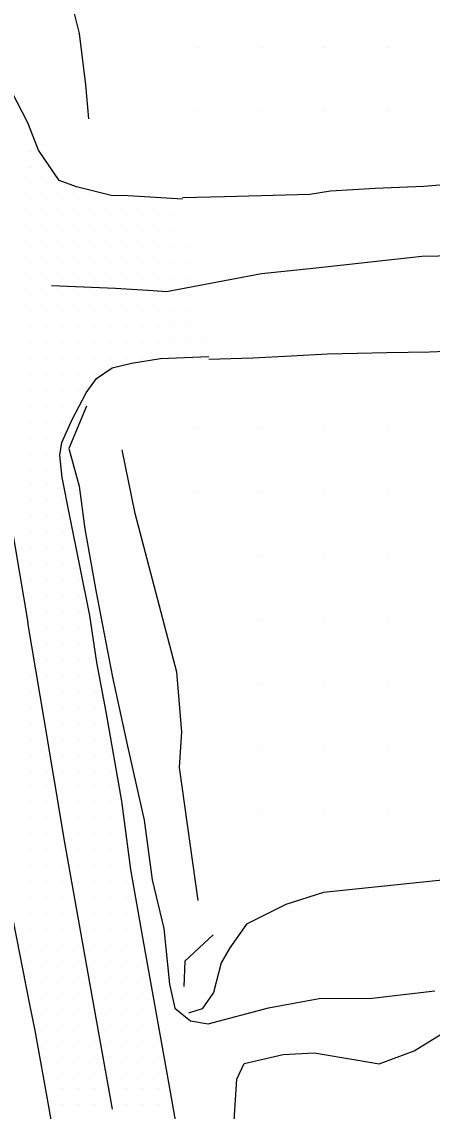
# Model space of a CAD drawing. Extents: x 1762120 to 1766775, y 709485 to 712965.
# Drawn here: x 1763947.3 to 1764011.9, y 711857.8 to 712029.1 of the extents above; entities that cross this region are included whole.
import ezdxf

# ---------------------------------------------------------------- set-up
doc = ezdxf.new("R2010")
doc.units = 0
for name, color, linetype in [('Exist DTM QL2 LIDAR Elevation Point', 7, 'Continuous'), ('Exist DTM Scan Elevation Point', 7, 'Continuous'), ('Exist Roads EOP', 7, 'Continuous'), ('Exist Roads EOT', 7, 'Continuous'), ('PH Exist DTM Breakline', 7, 'Continuous')]:
    doc.layers.add(name, color=color, linetype=linetype)

msp = doc.modelspace()

# ---------------------------------------------------------------- linework, layer by layer
at = {"layer": 'Exist DTM QL2 LIDAR Elevation Point'}
for p, q in [((1763974.98, 712025.09), (1763974.98, 712025.09)), ((1763984.98, 712025.09), (1763984.98, 712025.09)), ((1763994.98, 712025.09), (1763994.98, 712025.09)), ((1764004.98, 712025.09), (1764004.98, 712025.09)), ((1763974.98, 712015.09), (1763974.98, 712015.09)), ((1763984.98, 712015.09), (1763984.98, 712015.09)), ((1763994.98, 712015.09), (1763994.98, 712015.09)), ((1764004.98, 712015.09), (1764004.98, 712015.09)), ((1763974.98, 711965.09), (1763974.98, 711965.09)), ((1763984.98, 711965.09), (1763984.98, 711965.09)), ((1763994.98, 711965.09), (1763994.98, 711965.09)), ((1764004.98, 711965.09), (1764004.98, 711965.09)), ((1763974.98, 711955.09), (1763974.98, 711955.09)), ((1763984.98, 711955.09), (1763984.98, 711955.09)), ((1763994.98, 711955.09), (1763994.98, 711955.09)), ((1764004.98, 711955.09), (1764004.98, 711955.09)), ((1763984.98, 711945.08), (1763984.98, 711945.08)), ((1763994.98, 711945.08), (1763994.98, 711945.08)), ((1764004.98, 711945.08), (1764004.98, 711945.08)), ((1763984.98, 711935.08), (1763984.98, 711935.08)), ((1763994.98, 711935.08), (1763994.98, 711935.08)), ((1764004.98, 711935.08), (1764004.98, 711935.08)), ((1763984.98, 711925.08), (1763984.98, 711925.08)), ((1763994.98, 711925.08), (1763994.98, 711925.08)), ((1764004.98, 711925.08), (1764004.98, 711925.08)), ((1763984.98, 711915.08), (1763984.98, 711915.08)), ((1763994.98, 711915.08), (1763994.98, 711915.08)), ((1764004.98, 711915.08), (1764004.98, 711915.08)), ((1763984.98, 711905.08), (1763984.98, 711905.08)), ((1763994.98, 711905.08), (1763994.98, 711905.08)), ((1764004.98, 711905.08), (1764004.98, 711905.08))]:
    msp.add_line(p, q, dxfattribs=at)
at = {"layer": 'Exist DTM Scan Elevation Point'}
for p, q in [((1763948.75, 712008.75), (1763948.75, 712008.75)), ((1763948.75, 712006.25), (1763948.75, 712006.25)), ((1763948.75, 712003.75), (1763948.75, 712003.75)), ((1763951.25, 712003.75), (1763951.25, 712003.75)), ((1763948.75, 712001.25), (1763948.75, 712001.25)), ((1763951.25, 712001.25), (1763951.25, 712001.25)), ((1763953.75, 712001.25), (1763953.75, 712001.25)), ((1763956.25, 712001.25), (1763956.25, 712001.25)), ((1763958.75, 712001.25), (1763958.75, 712001.25)), ((1763961.25, 712001.25), (1763961.25, 712001.25)), ((1763948.75, 711998.75), (1763948.75, 711998.75)), ((1763951.25, 711998.75), (1763951.25, 711998.75)), ((1763953.75, 711998.75), (1763953.75, 711998.75)), ((1763956.25, 711998.75), (1763956.25, 711998.75)), ((1763958.75, 711998.75), (1763958.75, 711998.75)), ((1763961.25, 711998.75), (1763961.25, 711998.75)), ((1763963.75, 711998.75), (1763963.75, 711998.75)), ((1763966.25, 711998.75), (1763966.25, 711998.75)), ((1763968.75, 711998.75), (1763968.75, 711998.75)), ((1763971.25, 711998.75), (1763971.25, 711998.75)), ((1763948.75, 711996.25), (1763948.75, 711996.25)), ((1763951.25, 711996.25), (1763951.25, 711996.25)), ((1763953.75, 711996.25), (1763953.75, 711996.25)), ((1763956.25, 711996.25), (1763956.25, 711996.25)), ((1763958.75, 711996.25), (1763958.75, 711996.25)), ((1763961.25, 711996.25), (1763961.25, 711996.25)), ((1763963.75, 711996.25), (1763963.75, 711996.25)), ((1763966.25, 711996.25), (1763966.25, 711996.25)), ((1763968.75, 711996.25), (1763968.75, 711996.25)), ((1763971.25, 711996.25), (1763971.25, 711996.25)), ((1763948.75, 711993.75), (1763948.75, 711993.75)), ((1763951.25, 711993.75), (1763951.25, 711993.75)), ((1763953.75, 711993.75), (1763953.75, 711993.75)), ((1763956.25, 711993.75), (1763956.25, 711993.75)), ((1763958.75, 711993.75), (1763958.75, 711993.75)), ((1763961.25, 711993.75), (1763961.25, 711993.75)), ((1763963.75, 711993.75), (1763963.75, 711993.75)), ((1763966.25, 711993.75), (1763966.25, 711993.75)), ((1763968.75, 711993.75), (1763968.75, 711993.75)), ((1763971.25, 711993.75), (1763971.25, 711993.75)), ((1763973.75, 711993.75), (1763973.75, 711993.75)), ((1763948.75, 711991.25), (1763948.75, 711991.25)), ((1763951.25, 711991.25), (1763951.25, 711991.25)), ((1763953.75, 711991.25), (1763953.75, 711991.25)), ((1763956.25, 711991.25), (1763956.25, 711991.25)), ((1763958.75, 711991.25), (1763958.75, 711991.25)), ((1763961.25, 711991.25), (1763961.25, 711991.25)), ((1763963.75, 711991.25), (1763963.75, 711991.25)), ((1763966.25, 711991.25), (1763966.25, 711991.25)), ((1763968.75, 711991.25), (1763968.75, 711991.25)), ((1763971.25, 711991.25), (1763971.25, 711991.25)), ((1763973.75, 711991.25), (1763973.75, 711991.25)), ((1763948.75, 711988.75), (1763948.75, 711988.75)), ((1763951.25, 711988.75), (1763951.25, 711988.75)), ((1763953.75, 711988.75), (1763953.75, 711988.75)), ((1763956.25, 711988.75), (1763956.25, 711988.75)), ((1763958.75, 711988.75), (1763958.75, 711988.75)), ((1763961.25, 711988.75), (1763961.25, 711988.75)), ((1763963.75, 711988.75), (1763963.75, 711988.75)), ((1763966.25, 711988.75), (1763966.25, 711988.75)), ((1763968.75, 711988.75), (1763968.75, 711988.75)), ((1763971.25, 711988.75), (1763971.25, 711988.75)), ((1763973.75, 711988.75), (1763973.75, 711988.75)), ((1763948.75, 711986.25), (1763948.75, 711986.25)), ((1763951.25, 711986.25), (1763951.25, 711986.25)), ((1763953.75, 711986.25), (1763953.75, 711986.25)), ((1763956.25, 711986.25), (1763956.25, 711986.25)), ((1763958.75, 711986.25), (1763958.75, 711986.25)), ((1763961.25, 711986.25), (1763961.25, 711986.25)), ((1763963.75, 711986.25), (1763963.75, 711986.25)), ((1763966.25, 711986.25), (1763966.25, 711986.25)), ((1763968.75, 711986.25), (1763968.75, 711986.25)), ((1763971.25, 711986.25), (1763971.25, 711986.25)), ((1763973.75, 711986.25), (1763973.75, 711986.25)), ((1763948.75, 711983.75), (1763948.75, 711983.75)), ((1763951.25, 711983.75), (1763951.25, 711983.75)), ((1763953.75, 711983.75), (1763953.75, 711983.75)), ((1763956.25, 711983.75), (1763956.25, 711983.75)), ((1763958.75, 711983.75), (1763958.75, 711983.75)), ((1763961.25, 711983.75), (1763961.25, 711983.75)), ((1763963.75, 711983.75), (1763963.75, 711983.75)), ((1763966.25, 711983.75), (1763966.25, 711983.75)), ((1763968.75, 711983.75), (1763968.75, 711983.75)), ((1763971.25, 711983.75), (1763971.25, 711983.75)), ((1763973.75, 711983.75), (1763973.75, 711983.75)), ((1763948.75, 711981.25), (1763948.75, 711981.25)), ((1763951.25, 711981.25), (1763951.25, 711981.25)), ((1763953.75, 711981.25), (1763953.75, 711981.25)), ((1763956.25, 711981.25), (1763956.25, 711981.25)), ((1763958.75, 711981.25), (1763958.75, 711981.25)), ((1763961.25, 711981.25), (1763961.25, 711981.25)), ((1763963.75, 711981.25), (1763963.75, 711981.25)), ((1763966.25, 711981.25), (1763966.25, 711981.25)), ((1763968.75, 711981.25), (1763968.75, 711981.25)), ((1763971.25, 711981.25), (1763971.25, 711981.25)), ((1763973.75, 711981.25), (1763973.75, 711981.25)), ((1763948.75, 711978.75), (1763948.75, 711978.75)), ((1763951.25, 711978.75), (1763951.25, 711978.75)), ((1763953.75, 711978.75), (1763953.75, 711978.75)), ((1763956.25, 711978.75), (1763956.25, 711978.75)), ((1763958.75, 711978.75), (1763958.75, 711978.75)), ((1763961.25, 711978.75), (1763961.25, 711978.75)), ((1763963.75, 711978.75), (1763963.75, 711978.75)), ((1763966.25, 711978.75), (1763966.25, 711978.75)), ((1763968.75, 711978.75), (1763968.75, 711978.75)), ((1763971.25, 711978.75), (1763971.25, 711978.75)), ((1763973.75, 711978.75), (1763973.75, 711978.75)), ((1763976.25, 711978.75), (1763976.25, 711978.75)), ((1763948.75, 711976.25), (1763948.75, 711976.25)), ((1763951.25, 711976.25), (1763951.25, 711976.25)), ((1763953.75, 711976.25), (1763953.75, 711976.25)), ((1763956.25, 711976.25), (1763956.25, 711976.25)), ((1763958.75, 711976.25), (1763958.75, 711976.25)), ((1763961.25, 711976.25), (1763961.25, 711976.25)), ((1763963.75, 711976.25), (1763963.75, 711976.25)), ((1763966.25, 711976.25), (1763966.25, 711976.25)), ((1763948.75, 711973.75), (1763948.75, 711973.75)), ((1763951.25, 711973.75), (1763951.25, 711973.75)), ((1763953.75, 711973.75), (1763953.75, 711973.75)), ((1763956.25, 711973.75), (1763956.25, 711973.75)), ((1763958.75, 711973.75), (1763958.75, 711973.75)), ((1763948.75, 711971.25), (1763948.75, 711971.25)), ((1763951.25, 711971.25), (1763951.25, 711971.25)), ((1763953.75, 711971.25), (1763953.75, 711971.25)), ((1763956.25, 711971.25), (1763956.25, 711971.25)), ((1763948.75, 711968.75), (1763948.75, 711968.75)), ((1763951.25, 711968.75), (1763951.25, 711968.75)), ((1763953.75, 711968.75), (1763953.75, 711968.75)), ((1763948.75, 711966.25), (1763948.75, 711966.25)), ((1763951.25, 711966.25), (1763951.25, 711966.25)), ((1763953.75, 711966.25), (1763953.75, 711966.25)), ((1763948.75, 711963.75), (1763948.75, 711963.75)), ((1763951.25, 711963.75), (1763951.25, 711963.75)), ((1763948.75, 711961.25), (1763948.75, 711961.25)), ((1763951.25, 711961.25), (1763951.25, 711961.25)), ((1763948.75, 711958.75), (1763948.75, 711958.75)), ((1763951.25, 711958.75), (1763951.25, 711958.75)), ((1763948.75, 711956.25), (1763948.75, 711956.25)), ((1763951.25, 711956.25), (1763951.25, 711956.25)), ((1763948.75, 711953.75), (1763948.75, 711953.75)), ((1763951.25, 711953.75), (1763951.25, 711953.75)), ((1763953.75, 711953.75), (1763953.75, 711953.75)), ((1763948.75, 711951.25), (1763948.75, 711951.25)), ((1763951.25, 711951.25), (1763951.25, 711951.25)), ((1763953.75, 711951.25), (1763953.75, 711951.25)), ((1763948.75, 711948.75), (1763948.75, 711948.75)), ((1763951.25, 711948.75), (1763951.25, 711948.75)), ((1763953.75, 711948.75), (1763953.75, 711948.75)), ((1763948.75, 711946.25), (1763948.75, 711946.25)), ((1763951.25, 711946.25), (1763951.25, 711946.25)), ((1763953.75, 711946.25), (1763953.75, 711946.25)), ((1763948.75, 711943.75), (1763948.75, 711943.75)), ((1763951.25, 711943.75), (1763951.25, 711943.75)), ((1763953.75, 711943.75), (1763953.75, 711943.75)), ((1763948.75, 711941.25), (1763948.75, 711941.25)), ((1763951.25, 711941.25), (1763951.25, 711941.25)), ((1763953.75, 711941.25), (1763953.75, 711941.25)), ((1763956.25, 711941.25), (1763956.25, 711941.25)), ((1763948.75, 711938.75), (1763948.75, 711938.75)), ((1763951.25, 711938.75), (1763951.25, 711938.75)), ((1763953.75, 711938.75), (1763953.75, 711938.75)), ((1763956.25, 711938.75), (1763956.25, 711938.75)), ((1763948.75, 711936.25), (1763948.75, 711936.25)), ((1763951.25, 711936.25), (1763951.25, 711936.25)), ((1763953.75, 711936.25), (1763953.75, 711936.25)), ((1763956.25, 711936.25), (1763956.25, 711936.25)), ((1763951.25, 711933.75), (1763951.25, 711933.75)), ((1763953.75, 711933.75), (1763953.75, 711933.75)), ((1763956.25, 711933.75), (1763956.25, 711933.75)), ((1763951.25, 711931.25), (1763951.25, 711931.25)), ((1763953.75, 711931.25), (1763953.75, 711931.25)), ((1763956.25, 711931.25), (1763956.25, 711931.25)), ((1763951.25, 711928.75), (1763951.25, 711928.75)), ((1763953.75, 711928.75), (1763953.75, 711928.75)), ((1763956.25, 711928.75), (1763956.25, 711928.75)), ((1763948.75, 711926.25), (1763948.75, 711926.25)), ((1763951.25, 711926.25), (1763951.25, 711926.25)), ((1763953.75, 711926.25), (1763953.75, 711926.25)), ((1763956.25, 711926.25), (1763956.25, 711926.25)), ((1763958.75, 711926.25), (1763958.75, 711926.25)), ((1763948.75, 711923.75), (1763948.75, 711923.75)), ((1763951.25, 711923.75), (1763951.25, 711923.75)), ((1763953.75, 711923.75), (1763953.75, 711923.75)), ((1763956.25, 711923.75), (1763956.25, 711923.75)), ((1763958.75, 711923.75), (1763958.75, 711923.75)), ((1763948.75, 711921.25), (1763948.75, 711921.25)), ((1763951.25, 711921.25), (1763951.25, 711921.25)), ((1763953.75, 711921.25), (1763953.75, 711921.25)), ((1763956.25, 711921.25), (1763956.25, 711921.25)), ((1763958.75, 711921.25), (1763958.75, 711921.25)), ((1763948.75, 711918.75), (1763948.75, 711918.75)), ((1763953.75, 711918.75), (1763953.75, 711918.75)), ((1763956.25, 711918.75), (1763956.25, 711918.75)), ((1763958.75, 711918.75), (1763958.75, 711918.75)), ((1763948.75, 711916.25), (1763948.75, 711916.25)), ((1763953.75, 711916.25), (1763953.75, 711916.25)), ((1763956.25, 711916.25), (1763956.25, 711916.25)), ((1763958.75, 711916.25), (1763958.75, 711916.25)), ((1763948.75, 711913.75), (1763948.75, 711913.75)), ((1763951.25, 711913.75), (1763951.25, 711913.75)), ((1763953.75, 711913.75), (1763953.75, 711913.75)), ((1763956.25, 711913.75), (1763956.25, 711913.75)), ((1763958.75, 711913.75), (1763958.75, 711913.75)), ((1763961.25, 711913.75), (1763961.25, 711913.75)), ((1763948.75, 711911.25), (1763948.75, 711911.25)), ((1763951.25, 711911.25), (1763951.25, 711911.25)), ((1763953.75, 711911.25), (1763953.75, 711911.25)), ((1763956.25, 711911.25), (1763956.25, 711911.25)), ((1763958.75, 711911.25), (1763958.75, 711911.25)), ((1763961.25, 711911.25), (1763961.25, 711911.25)), ((1763948.75, 711908.75), (1763948.75, 711908.75)), ((1763951.25, 711908.75), (1763951.25, 711908.75)), ((1763953.75, 711908.75), (1763953.75, 711908.75)), ((1763956.25, 711908.75), (1763956.25, 711908.75)), ((1763958.75, 711908.75), (1763958.75, 711908.75)), ((1763961.25, 711908.75), (1763961.25, 711908.75)), ((1763948.75, 711906.25), (1763948.75, 711906.25)), ((1763951.25, 711906.25), (1763951.25, 711906.25)), ((1763953.75, 711906.25), (1763953.75, 711906.25)), ((1763956.25, 711906.25), (1763956.25, 711906.25)), ((1763958.75, 711906.25), (1763958.75, 711906.25)), ((1763961.25, 711906.25), (1763961.25, 711906.25)), ((1763948.75, 711903.75), (1763948.75, 711903.75)), ((1763951.25, 711903.75), (1763951.25, 711903.75)), ((1763956.25, 711903.75), (1763956.25, 711903.75)), ((1763958.75, 711903.75), (1763958.75, 711903.75)), ((1763961.25, 711903.75), (1763961.25, 711903.75)), ((1763948.75, 711901.25), (1763948.75, 711901.25)), ((1763951.25, 711901.25), (1763951.25, 711901.25)), ((1763956.25, 711901.25), (1763956.25, 711901.25)), ((1763958.75, 711901.25), (1763958.75, 711901.25)), ((1763961.25, 711901.25), (1763961.25, 711901.25)), ((1763948.75, 711898.75), (1763948.75, 711898.75)), ((1763951.25, 711898.75), (1763951.25, 711898.75)), ((1763953.75, 711898.75), (1763953.75, 711898.75)), ((1763956.25, 711898.75), (1763956.25, 711898.75)), ((1763958.75, 711898.75), (1763958.75, 711898.75)), ((1763961.25, 711898.75), (1763961.25, 711898.75)), ((1763948.75, 711896.25), (1763948.75, 711896.25)), ((1763951.25, 711896.25), (1763951.25, 711896.25)), ((1763953.75, 711896.25), (1763953.75, 711896.25)), ((1763956.25, 711896.25), (1763956.25, 711896.25)), ((1763958.75, 711896.25), (1763958.75, 711896.25)), ((1763961.25, 711896.25), (1763961.25, 711896.25)), ((1763963.75, 711896.25), (1763963.75, 711896.25)), ((1763948.75, 711893.75), (1763948.75, 711893.75)), ((1763951.25, 711893.75), (1763951.25, 711893.75)), ((1763953.75, 711893.75), (1763953.75, 711893.75)), ((1763956.25, 711893.75), (1763956.25, 711893.75)), ((1763958.75, 711893.75), (1763958.75, 711893.75)), ((1763961.25, 711893.75), (1763961.25, 711893.75)), ((1763963.75, 711893.75), (1763963.75, 711893.75)), ((1763948.75, 711891.25), (1763948.75, 711891.25)), ((1763951.25, 711891.25), (1763951.25, 711891.25)), ((1763953.75, 711891.25), (1763953.75, 711891.25)), ((1763956.25, 711891.25), (1763956.25, 711891.25)), ((1763958.75, 711891.25), (1763958.75, 711891.25)), ((1763961.25, 711891.25), (1763961.25, 711891.25)), ((1763963.75, 711891.25), (1763963.75, 711891.25)), ((1763948.75, 711888.75), (1763948.75, 711888.75)), ((1763951.25, 711888.75), (1763951.25, 711888.75)), ((1763953.75, 711888.75), (1763953.75, 711888.75)), ((1763958.75, 711888.75), (1763958.75, 711888.75)), ((1763961.25, 711888.75), (1763961.25, 711888.75)), ((1763963.75, 711888.75), (1763963.75, 711888.75)), ((1763948.75, 711886.25), (1763948.75, 711886.25)), ((1763951.25, 711886.25), (1763951.25, 711886.25)), ((1763953.75, 711886.25), (1763953.75, 711886.25)), ((1763958.75, 711886.25), (1763958.75, 711886.25)), ((1763961.25, 711886.25), (1763961.25, 711886.25)), ((1763963.75, 711886.25), (1763963.75, 711886.25)), ((1763948.75, 711883.75), (1763948.75, 711883.75)), ((1763951.25, 711883.75), (1763951.25, 711883.75)), ((1763953.75, 711883.75), (1763953.75, 711883.75)), ((1763956.25, 711883.75), (1763956.25, 711883.75)), ((1763958.75, 711883.75), (1763958.75, 711883.75)), ((1763961.25, 711883.75), (1763961.25, 711883.75)), ((1763963.75, 711883.75), (1763963.75, 711883.75)), ((1763948.75, 711881.25), (1763948.75, 711881.25)), ((1763951.25, 711881.25), (1763951.25, 711881.25)), ((1763953.75, 711881.25), (1763953.75, 711881.25)), ((1763956.25, 711881.25), (1763956.25, 711881.25)), ((1763958.75, 711881.25), (1763958.75, 711881.25)), ((1763961.25, 711881.25), (1763961.25, 711881.25)), ((1763963.75, 711881.25), (1763963.75, 711881.25)), ((1763966.25, 711881.25), (1763966.25, 711881.25)), ((1763948.75, 711878.75), (1763948.75, 711878.75)), ((1763951.25, 711878.75), (1763951.25, 711878.75)), ((1763953.75, 711878.75), (1763953.75, 711878.75)), ((1763956.25, 711878.75), (1763956.25, 711878.75)), ((1763958.75, 711878.75), (1763958.75, 711878.75)), ((1763961.25, 711878.75), (1763961.25, 711878.75)), ((1763963.75, 711878.75), (1763963.75, 711878.75)), ((1763966.25, 711878.75), (1763966.25, 711878.75)), ((1763948.75, 711876.25), (1763948.75, 711876.25)), ((1763951.25, 711876.25), (1763951.25, 711876.25)), ((1763953.75, 711876.25), (1763953.75, 711876.25)), ((1763956.25, 711876.25), (1763956.25, 711876.25)), ((1763961.25, 711876.25), (1763961.25, 711876.25)), ((1763963.75, 711876.25), (1763963.75, 711876.25)), ((1763966.25, 711876.25), (1763966.25, 711876.25)), ((1763951.25, 711873.75), (1763951.25, 711873.75)), ((1763953.75, 711873.75), (1763953.75, 711873.75)), ((1763956.25, 711873.75), (1763956.25, 711873.75)), ((1763961.25, 711873.75), (1763961.25, 711873.75)), ((1763963.75, 711873.75), (1763963.75, 711873.75)), ((1763966.25, 711873.75), (1763966.25, 711873.75)), ((1763951.25, 711871.25), (1763951.25, 711871.25)), ((1763953.75, 711871.25), (1763953.75, 711871.25)), ((1763956.25, 711871.25), (1763956.25, 711871.25)), ((1763961.25, 711871.25), (1763961.25, 711871.25)), ((1763963.75, 711871.25), (1763963.75, 711871.25)), ((1763966.25, 711871.25), (1763966.25, 711871.25)), ((1763951.25, 711868.75), (1763951.25, 711868.75)), ((1763953.75, 711868.75), (1763953.75, 711868.75)), ((1763956.25, 711868.75), (1763956.25, 711868.75)), ((1763958.75, 711868.75), (1763958.75, 711868.75)), ((1763961.25, 711868.75), (1763961.25, 711868.75)), ((1763963.75, 711868.75), (1763963.75, 711868.75)), ((1763966.25, 711868.75), (1763966.25, 711868.75)), ((1763968.75, 711868.75), (1763968.75, 711868.75)), ((1763951.25, 711866.25), (1763951.25, 711866.25)), ((1763953.75, 711866.25), (1763953.75, 711866.25)), ((1763956.25, 711866.25), (1763956.25, 711866.25)), ((1763958.75, 711866.25), (1763958.75, 711866.25)), ((1763961.25, 711866.25), (1763961.25, 711866.25)), ((1763963.75, 711866.25), (1763963.75, 711866.25)), ((1763966.25, 711866.25), (1763966.25, 711866.25)), ((1763968.75, 711866.25), (1763968.75, 711866.25)), ((1763951.25, 711863.75), (1763951.25, 711863.75)), ((1763953.75, 711863.75), (1763953.75, 711863.75)), ((1763956.25, 711863.75), (1763956.25, 711863.75)), ((1763958.75, 711863.75), (1763958.75, 711863.75)), ((1763961.25, 711863.75), (1763961.25, 711863.75)), ((1763963.75, 711863.75), (1763963.75, 711863.75)), ((1763966.25, 711863.75), (1763966.25, 711863.75)), ((1763968.75, 711863.75), (1763968.75, 711863.75)), ((1763953.75, 711861.25), (1763953.75, 711861.25)), ((1763956.25, 711861.25), (1763956.25, 711861.25)), ((1763958.75, 711861.25), (1763958.75, 711861.25)), ((1763963.75, 711861.25), (1763963.75, 711861.25)), ((1763966.25, 711861.25), (1763966.25, 711861.25)), ((1763968.75, 711861.25), (1763968.75, 711861.25)), ((1763953.75, 711858.75), (1763953.75, 711858.75)), ((1763956.25, 711858.75), (1763956.25, 711858.75)), ((1763958.75, 711858.75), (1763958.75, 711858.75)), ((1763963.75, 711858.75), (1763963.75, 711858.75)), ((1763966.25, 711858.75), (1763966.25, 711858.75)), ((1763968.75, 711858.75), (1763968.75, 711858.75))]:
    msp.add_line(p, q, dxfattribs=at)
at = {"layer": 'Exist Roads EOP'}
for points in [[(1763972.62, 712001.22), (1763964.08, 712001.72), (1763961.4, 712001.78), (1763955.95, 712003.16), (1763953.2, 712004.15), (1763949.94, 712008.9), (1763948.28, 712013.18), (1763945.76, 712018.06), (1763943.94, 712017.75)], [(1763958.04, 711935.71), (1763954.9, 711951.32), (1763953.68, 711957.42), (1763953.32, 711960.95), (1763953.63, 711962.9)], [(1764002.74, 711823.32), (1763992.07, 711825.16), (1763985.94, 711826.95), (1763983.61, 711828.55), (1763979.73, 711832.89), (1763973.54, 711844.74), (1763970.46, 711862.29), (1763966.53, 711884.19), (1763964.47, 711895.79), (1763963.06, 711906.51), (1763960.62, 711920.54), (1763959.14, 711928.35), (1763958.04, 711935.71)], [(1763934.65, 711931.3), (1763939.61, 711920.39), (1763943.06, 711903.58), (1763945.91, 711887.92), (1763948.51, 711874.78), (1763949.37, 711870.45), (1763951.54, 711858.52), (1763954.31, 711842.38), (1763958.08, 711820.87), (1763963.33, 711788.73), (1763967.59, 711765.25), (1763971, 711746.57), (1763973.66, 711730.85), (1763977.15, 711710.58), (1763981.24, 711687.38), (1763985.72, 711662.02), (1763990.31, 711636.25)]]:
    msp.add_lwpolyline(points, dxfattribs=at)
at = {"layer": 'Exist Roads EOT'}
for points in [[(1763888.74, 712250.17), (1763889.91, 712244.58), (1763893.52, 712229.25), (1763897.16, 712213.74), (1763902.47, 712192.49), (1763905.52, 712179.22), (1763909.55, 712162.3), (1763912.85, 712147.73), (1763914.2, 712139.84), (1763916.04, 712128.46), (1763919.12, 712110.62), (1763921.07, 712099.03), (1763923.72, 712082.01), (1763926.77, 712063.72), (1763928.02, 712055.8), (1763937.22, 711999.77), (1763939.17, 711988.26), (1763942.18, 711970.96), (1763943.58, 711962.22), (1763948.25, 711934.62)], [(1763953.63, 711962.9), (1763955.25, 711966.53), (1763957.44, 711970.76), (1763959.08, 711973), (1763961.54, 711974.65), (1763964.56, 711975.4), (1763969.15, 711976.11), (1763976.76, 711976.46)], [(1763961.57, 711858.08), (1763957.79, 711879.4), (1763954.1, 711900.01), (1763950.83, 711919.39), (1763948.25, 711934.62)]]:
    msp.add_lwpolyline(points, dxfattribs=at)
at = {"layer": 'PH Exist DTM Breakline'}
for points in [[(1763954.82, 712036.58), (1763955.46, 712030.79), (1763956.34, 712027.23), (1763957.37, 712019.18), (1763957.83, 712013.83)], [(1764018.11, 712022.03), (1764018.2, 712017.62), (1764017.89, 712013.44), (1764017.17, 712007.36), (1764016.35, 712004.64), (1764015.52, 712003.6), (1764010.54, 712003.19), (1764002.88, 712002.87), (1763995.9, 712002.43), (1763992.6, 712001.93), (1763979.23, 712001.54), (1763972.61, 712001.43)], [(1763952.02, 711987.62), (1763962.08, 711987.2), (1763968, 711986.81), (1763970.06, 711986.68), (1763985.02, 711989.5), (1763993.62, 711990.4), (1764010.22, 711992.24), (1764031.17, 711992.63), (1764050.03, 711992.49), (1764057.8, 711992.27), (1764064.38, 711992.14), (1764075.06, 711992.73)], [(1763976.74, 711976.03), (1763983.66, 711976.25), (1763989.68, 711976.56), (1763995.41, 711976.87), (1764004.74, 711977.06), (1764011.47, 711977.19), (1764016.58, 711977.4), (1764021.7, 711976.69), (1764025.12, 711974.75), (1764026.39, 711973.7), (1764027.61, 711972.8), (1764028.55, 711970.87), (1764029.5, 711965.97), (1764029.55, 711954.2), (1764029.45, 711950.28)], [(1763957.48, 711968.66), (1763954.74, 711961.98), (1763956.36, 711956.06), (1763957.25, 711949.36), (1763958.95, 711939.63), (1763961.61, 711926.03), (1763963.94, 711915.15), (1763966.57, 711903.55), (1763967.81, 711894.13), (1763969.65, 711886.48), (1763970.55, 711877.75), (1763971.4, 711873.95), (1763973.86, 711871.95), (1763976.64, 711871.49), (1763986.11, 711873.99), (1763994.1, 711875.47), (1764002.42, 711875.52), (1764012.26, 711876.68)], [(1763975.04, 711890.88), (1763972.15, 711911.82), (1763972.52, 711917.4), (1763971.7, 711926.83), (1763965.15, 711951.78), (1763963.11, 711961.75)], [(1764107.6, 711897.63), (1764077.07, 711895.79), (1764067.88, 711894.23), (1764057.94, 711893.81), (1764048.54, 711893.26), (1764040.01, 711892.93), (1764030.59, 711892.69), (1764013.95, 711894.12), (1763994.75, 711892.13), (1763988.87, 711890.28), (1763982.69, 711887.16), (1763980.02, 711883.44), (1763978.68, 711881.07), (1763977.48, 711876.4), (1763975.68, 711873.87), (1763973.57, 711873.16)], [(1763977.42, 711885.47), (1763972.97, 711881.33), (1763972.83, 711877.39)], [(1763984.34, 711831.17), (1763981.7, 711837.2), (1763980.98, 711844.28), (1763980.4, 711851.42), (1763981.17, 711862.79), (1763982.29, 711865.28), (1763988.45, 711866.66), (1763993.29, 711866.94), (1764000.16, 711865.77), (1764003.53, 711865.22), (1764009.06, 711867.23), (1764013.97, 711870.31), (1764019.23, 711872.55), (1764022.95, 711873.12)]]:
    msp.add_lwpolyline(points, dxfattribs=at)

doc.saveas('drawing.dxf')
